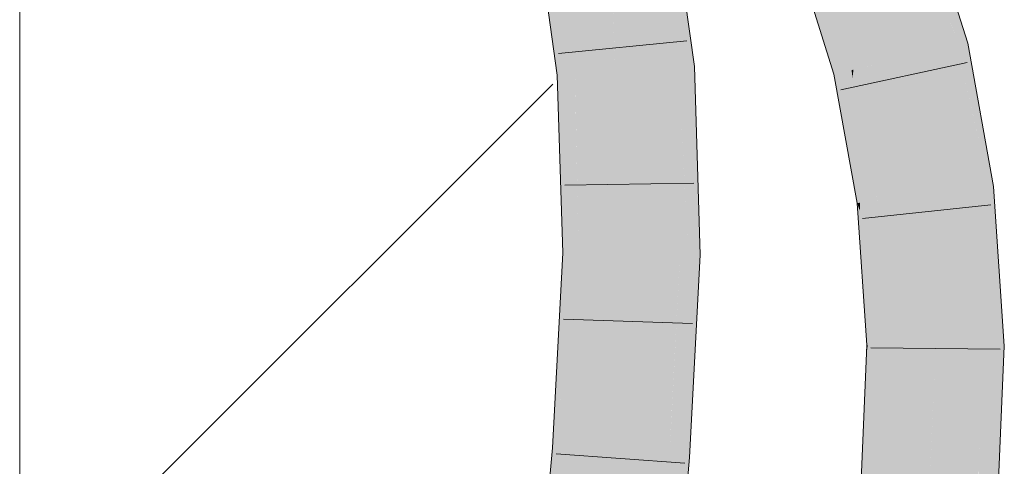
# Model space of a CAD drawing. Extents: x -500 to 300, y 62 to 1162.
# Tile 261 of 289: x 173.8 to 175.591, y 1073.169 to 1073.982. Entities that reach past the tile are written whole.
import ezdxf

# ---------------------------------------------------------------- set-up
doc = ezdxf.new("R2010")
doc.units = 0
doc.layers.get('0').update_dxf_attribs({"lineweight": 13})
doc.layers.add('E_Detail_Linie_Text_Bem', color=7, linetype='Continuous', lineweight=13)
for name, color, linetype, lineweight, true_color in [('E_Detail_Wandschraffur', 7, 'Continuous', 5, 0xc0c0c0), ('E_Leerrohr 25-A06G93S78I', 7, 'Continuous', 9, 0xff8000), ('E_Leerrohr 25-Shading', 7, 'Continuous', 9, 0xff8000)]:
    doc.layers.add(name, color=color, linetype=linetype, lineweight=lineweight, true_color=true_color)

# ---------------------------------------------------------------- blocks, each defined once
blk = doc.blocks.new('Shading-A06G93GV8I', base_point=(241.4508, 904.1259))
at = {"layer": 'E_Leerrohr 25-Shading', "color": 43, "true_color": 0xd7ab7f}
for points in [[(175.51, 1073.936), (175.525, 1073.9395), (175.4432, 1074.0927), (175.4734, 1074.1042)], [(175.4392, 1074.0912), (175.4893, 1073.9313), (175.4412, 1074.0919), (175.5044, 1073.9347)], [(175.4432, 1074.0927), (175.4412, 1074.0919), (175.503, 1073.9523), (175.4888, 1073.9735)], [(174.9696, 1074.0564), (174.9686, 1074.0566), (174.9988, 1073.8956), (174.991, 1073.8951)], [(175.0275, 1073.8976), (175.0067, 1074.0479), (174.9882, 1073.954), (174.9696, 1074.0564)], [(174.759, 1074.0165), (174.7739, 1073.9109), (174.7615, 1074.017)], [(174.7935, 1074.0231), (174.7615, 1074.017), (174.7938, 1074.017), (174.7739, 1073.9109)], [(174.7938, 1074.017), (174.7739, 1073.9109), (174.8001, 1073.8828), (174.778, 1073.8815)], [(174.8103, 1073.8835), (174.7947, 1074.022), (174.8001, 1073.8828), (174.7938, 1074.017)], [(174.795, 1074.0234), (174.7947, 1074.022), (174.8115, 1073.8835), (174.8103, 1073.8835)], [(174.8146, 1073.8838), (174.795, 1074.0234), (174.8115, 1073.8835)], [(175.2436, 1074.0164), (175.243, 1074.0161), (175.2609, 1073.9484), (175.2474, 1073.9913)], [(175.2436, 1074.0164), (175.2609, 1073.9484), (175.2538, 1074.0203), (175.2642, 1073.9683)], [(175.2538, 1074.0203), (175.2642, 1073.9683), (175.2627, 1074.0237), (175.2688, 1073.9961)], [(175.2688, 1073.9961), (175.2777, 1073.9564), (175.2724, 1074.0177), (175.2752, 1074.0067)], [(175.3134, 1073.8906), (175.317, 1073.8915), (175.2741, 1074.028), (175.2741, 1074.0281)], [(175.2752, 1074.0067), (175.3051, 1073.8888), (175.2741, 1074.028), (175.3134, 1073.8906)], [(175.2814, 1073.8833), (175.2777, 1073.9564), (175.2642, 1073.9683), (175.2688, 1073.9961)], [(175.2934, 1073.8861), (175.3051, 1073.8888), (175.2777, 1073.9564), (175.2752, 1074.0067)], [(175.2642, 1073.9683), (175.2609, 1073.9484), (175.2806, 1073.8857)], [(175.2814, 1073.8833), (175.2642, 1073.9683), (175.2806, 1073.8857)], [(175.4888, 1073.9735), (175.5044, 1073.9347), (175.503, 1073.9523), (175.51, 1073.936)], [(175.0275, 1073.8976), (174.9882, 1073.954), (175.0014, 1073.8959)], [(174.9882, 1073.954), (174.9988, 1073.8956), (175.0014, 1073.8959)], [(175.2777, 1073.9564), (175.2814, 1073.8833), (175.2934, 1073.8861)], [(175.4893, 1073.9313), (175.5357, 1073.6742), (175.5044, 1073.9347), (175.5658, 1073.6779)], [(175.5044, 1073.9347), (175.5487, 1073.808), (175.51, 1073.936)], [(175.5566, 1073.7546), (175.5487, 1073.808), (175.5389, 1073.7906), (175.5044, 1073.9347)], [(175.5487, 1073.808), (175.525, 1073.9395), (175.51, 1073.936)], [(174.991, 1073.8951), (175.0014, 1073.5552), (174.9988, 1073.8956), (175.0162, 1073.5551)], [(174.9988, 1073.8956), (175.0355, 1073.637), (175.0014, 1073.8959)], [(175.0355, 1073.637), (174.9988, 1073.8956), (175.027, 1073.5548), (175.0072, 1073.7316)], [(175.0355, 1073.637), (175.0275, 1073.8976), (175.0014, 1073.8959)], [(175.2934, 1073.8861), (175.3019, 1073.7698), (175.3051, 1073.8888), (175.3102, 1073.8368)], [(175.3051, 1073.8888), (175.3102, 1073.8368), (175.3134, 1073.8906), (175.3152, 1073.8767)], [(175.3152, 1073.8767), (175.317, 1073.8915), (175.3134, 1073.8906)], [(175.3442, 1073.651), (175.317, 1073.8915), (175.3152, 1073.8767)], [(175.3442, 1073.651), (175.354, 1073.6522), (175.317, 1073.8915), (175.3172, 1073.8907)], [(175.354, 1073.6522), (175.3602, 1073.653), (175.3172, 1073.8907)], [(174.8001, 1073.8828), (174.778, 1073.8815), (174.7977, 1073.5577), (174.7881, 1073.5579)], [(174.8103, 1073.8835), (174.8001, 1073.8828), (174.8168, 1073.5575), (174.7977, 1073.5577)], [(174.8103, 1073.8835), (174.8111, 1073.8463), (174.8115, 1073.8835)], [(174.8111, 1073.8463), (174.8146, 1073.8838), (174.8115, 1073.8835)], [(174.8111, 1073.8463), (174.8168, 1073.5575), (174.8146, 1073.8838), (174.8247, 1073.5575)], [(175.2814, 1073.8833), (175.3019, 1073.7698), (175.2934, 1073.8861)], [(175.3152, 1073.8767), (175.3102, 1073.8368), (175.3442, 1073.651), (175.3289, 1073.6492)], [(175.3102, 1073.8368), (175.3019, 1073.7698), (175.3289, 1073.6492), (175.3239, 1073.6486)], [(175.5593, 1073.7493), (175.5487, 1073.808), (175.5566, 1073.7546)], [(175.568, 1073.6781), (175.5566, 1073.7546), (175.5537, 1073.7284), (175.5389, 1073.7906)], [(175.572, 1073.6786), (175.5593, 1073.7493), (175.568, 1073.6781), (175.5566, 1073.7546)], [(175.0072, 1073.7316), (175.0162, 1073.5551), (175.027, 1073.5548)], [(175.5537, 1073.7284), (175.5658, 1073.6779), (175.568, 1073.6781)], [(175.5357, 1073.6742), (175.5844, 1073.4937), (175.5658, 1073.6779)], [(175.5844, 1073.4937), (175.5357, 1073.6742), (175.5565, 1073.3885), (175.5526, 1073.4218)], [(175.5658, 1073.6779), (175.5844, 1073.4937), (175.568, 1073.6781), (175.5745, 1073.6418)], [(175.5745, 1073.6418), (175.572, 1073.6786), (175.568, 1073.6781)], [(175.0355, 1073.637), (175.027, 1073.5548), (175.0381, 1073.5547)], [(175.3289, 1073.6492), (175.3239, 1073.6486), (175.3284, 1073.634)], [(175.3284, 1073.634), (175.3239, 1073.6486), (175.3273, 1073.5981)], [(175.3442, 1073.651), (175.3289, 1073.6492), (175.3439, 1073.5847), (175.3284, 1073.634)], [(175.3439, 1073.5847), (175.3561, 1073.5459), (175.3442, 1073.651), (175.354, 1073.6522)], [(175.3561, 1073.5459), (175.3706, 1073.4998), (175.354, 1073.6522), (175.3602, 1073.653)], [(175.3273, 1073.5981), (175.3436, 1073.5167), (175.3284, 1073.634), (175.3439, 1073.5847)], [(175.3414, 1073.3904), (175.343, 1073.3904), (175.3273, 1073.5981), (175.3436, 1073.5167)], [(175.3439, 1073.5847), (175.3436, 1073.5167), (175.3561, 1073.5459), (175.3581, 1073.4443)], [(174.7901, 1073.4049), (174.7977, 1073.5577), (174.771, 1073.2371), (174.7881, 1073.5579)], [(174.7999, 1073.2346), (174.8168, 1073.5575), (174.7817, 1073.236), (174.7977, 1073.5577)], [(174.8168, 1073.5575), (174.7999, 1073.2346), (174.8247, 1073.5575), (174.8075, 1073.234)], [(175.0162, 1073.5551), (175.0014, 1073.5552), (174.985, 1073.188), (174.9857, 1073.2568)], [(175.0162, 1073.5551), (174.985, 1073.188), (174.9978, 1073.1871)], [(175.0162, 1073.5551), (174.9978, 1073.1871), (175.0317, 1073.4341), (175.0186, 1073.1855)], [(175.0162, 1073.5551), (175.0317, 1073.4341), (175.027, 1073.5548)], [(175.0317, 1073.4341), (175.0381, 1073.5547), (175.027, 1073.5548)], [(175.3581, 1073.4443), (175.3689, 1073.3901), (175.3561, 1073.5459), (175.3706, 1073.4998)], [(175.3436, 1073.5167), (175.343, 1073.3904), (175.3581, 1073.4443), (175.3591, 1073.3901)], [(175.3706, 1073.4998), (175.3689, 1073.3901), (175.3754, 1073.39)], [(175.3754, 1073.39), (175.378, 1073.39), (175.3706, 1073.4998)], [(175.5844, 1073.4937), (175.5565, 1073.3885), (175.5914, 1073.3882)], [(175.3591, 1073.3901), (175.3689, 1073.3901), (175.3581, 1073.4443)], [(175.5526, 1073.4218), (175.5548, 1073.3885), (175.5565, 1073.3885)], [(174.7817, 1073.2361), (174.7901, 1073.4049), (174.771, 1073.2371)], [(175.3265, 1072.7882), (175.3689, 1073.3901), (175.3407, 1073.373), (175.343, 1073.3904)], [(175.3754, 1073.39), (175.3689, 1073.3901), (175.3447, 1072.7866), (175.3265, 1072.7882)], [(175.343, 1073.3904), (175.3414, 1073.3904), (175.3407, 1073.373)], [(175.3661, 1073.2073), (175.3447, 1072.7866), (175.378, 1073.3895), (175.3522, 1072.786)], [(175.3754, 1073.39), (175.3661, 1073.2073), (175.378, 1073.39), (175.378, 1073.3895)], [(175.5694, 1072.8748), (175.5548, 1073.3885), (175.5481, 1072.7692), (175.5452, 1073.1638)], [(175.5548, 1073.3885), (175.5694, 1072.8748), (175.5565, 1073.3885)], [(175.5694, 1072.8748), (175.5914, 1073.3882), (175.5565, 1073.3885)], [(175.3265, 1072.7882), (175.3407, 1073.373), (175.3158, 1072.7892)], [(174.9857, 1073.2568), (174.982, 1073.1882), (174.985, 1073.188)], [(174.7692, 1073.2035), (174.7801, 1073.2026), (174.771, 1073.2371), (174.7817, 1073.2361)], [(174.7982, 1073.2014), (174.7999, 1073.2346), (174.7801, 1073.2026), (174.7817, 1073.236)], [(174.8019, 1073.2345), (174.7999, 1073.2346), (174.7995, 1073.2013), (174.7982, 1073.2014)], [(174.8075, 1073.234), (174.8019, 1073.2345), (174.8057, 1073.2008), (174.7995, 1073.2013)], [(174.7376, 1072.8317), (174.757, 1072.8619), (174.7692, 1073.2035), (174.7704, 1073.0604)], [(174.7376, 1072.8317), (174.7692, 1073.2035), (174.7514, 1073.005)], [(174.7801, 1073.2026), (174.7692, 1073.2035), (174.7704, 1073.0604)], [(174.7719, 1072.8853), (174.7982, 1073.2014), (174.7704, 1073.0604), (174.7801, 1073.2026)], [(174.8057, 1073.2008), (174.7982, 1073.2014), (174.7724, 1072.8286), (174.7719, 1072.8853)], [(174.985, 1073.188), (174.982, 1073.1882), (174.9626, 1072.8121), (174.9485, 1072.8134)], [(174.985, 1073.188), (174.9626, 1072.8121), (174.9751, 1072.9447)], [(174.9626, 1072.8121), (174.985, 1072.8102), (174.9978, 1073.1871), (175.0186, 1073.1855)], [(174.9978, 1073.1871), (174.985, 1073.188), (174.9751, 1072.9447)]]:
    blk.add_solid(points, dxfattribs=at)
at = {"layer": 'E_Leerrohr 25-Shading', "color": 31, "true_color": 0xfabd7f}
for points in [[(175.3567, 1074.0596), (175.4128, 1073.9136), (175.4392, 1074.0912), (175.4893, 1073.9313)], [(174.9028, 1073.8895), (174.991, 1073.8951), (174.8818, 1074.04), (174.9686, 1074.0566)], [(175.2741, 1074.0281), (175.317, 1073.8915), (175.347, 1074.0559), (175.3629, 1073.9021)], [(175.3629, 1073.9021), (175.4032, 1073.9114), (175.347, 1074.0559), (175.3567, 1074.0596)], [(175.3567, 1074.0596), (175.4032, 1073.9114), (175.4128, 1073.9136)], [(174.8479, 1073.886), (174.8619, 1074.0363), (174.8146, 1073.8838), (174.8133, 1074.027)], [(174.8743, 1073.8877), (174.878, 1074.0393), (174.8479, 1073.886), (174.8619, 1074.0363)], [(174.878, 1074.0393), (174.8743, 1073.8877), (174.8815, 1073.9418)], [(174.8835, 1073.8882), (174.9028, 1073.8895), (174.878, 1074.0393), (174.8818, 1074.04)], [(174.8133, 1074.027), (174.795, 1074.0234), (174.8146, 1073.8838)], [(174.8743, 1073.8877), (174.8835, 1073.8882), (174.8815, 1073.9418)], [(175.4899, 1073.6687), (175.5357, 1073.6742), (175.4128, 1073.9136), (175.4893, 1073.9313)], [(175.3729, 1073.6545), (175.4479, 1073.6636), (175.3629, 1073.9021), (175.4032, 1073.9114)], [(175.4128, 1073.9136), (175.4032, 1073.9114), (175.4899, 1073.6687), (175.4637, 1073.6655)], [(175.4032, 1073.9114), (175.4479, 1073.6636), (175.4637, 1073.6655)], [(174.8377, 1073.5573), (174.8743, 1073.8877), (174.8247, 1073.5575), (174.8479, 1073.886)], [(174.8782, 1073.8879), (174.8743, 1073.8877), (174.8403, 1073.5573), (174.8377, 1073.5573)], [(174.8774, 1073.5568), (174.8835, 1073.8882), (174.8403, 1073.5573), (174.8782, 1073.8879)], [(174.8774, 1073.5568), (174.9131, 1073.5563), (174.8835, 1073.8882), (174.9028, 1073.8895)], [(174.9131, 1073.5563), (175.0014, 1073.5552), (174.9028, 1073.8895), (174.991, 1073.8951)], [(175.3492, 1073.8989), (175.317, 1073.8915), (175.3602, 1073.6531)], [(175.3629, 1073.9021), (175.3492, 1073.8989), (175.3602, 1073.653), (175.3602, 1073.6531)], [(175.3629, 1073.9021), (175.3602, 1073.653), (175.3729, 1073.6545)], [(174.8479, 1073.886), (174.8146, 1073.8838), (174.8247, 1073.5575)], [(175.5526, 1073.4218), (175.5357, 1073.6742), (175.4899, 1073.6687)], [(175.3602, 1073.653), (175.3706, 1073.4998), (175.3729, 1073.6545)], [(175.3706, 1073.4998), (175.4479, 1073.6636), (175.3729, 1073.6545)], [(175.3706, 1073.4998), (175.378, 1073.39), (175.4479, 1073.6636), (175.4664, 1073.3893)], [(175.4637, 1073.6655), (175.4479, 1073.6636), (175.4763, 1073.5979)], [(175.4763, 1073.5979), (175.4479, 1073.6636), (175.5156, 1073.3888), (175.4664, 1073.3893)], [(175.4899, 1073.6687), (175.4637, 1073.6655), (175.5526, 1073.4218), (175.4763, 1073.5979)], [(175.5526, 1073.4218), (175.4763, 1073.5979), (175.5548, 1073.3885), (175.5156, 1073.3888)], [(174.8057, 1073.2008), (174.8774, 1073.5568), (174.8403, 1073.5573)], [(174.8057, 1073.2008), (174.8403, 1073.5573), (174.8075, 1073.234), (174.8377, 1073.5573)], [(174.8774, 1073.5568), (174.8057, 1073.2008), (174.8558, 1073.1973)], [(174.8377, 1073.5573), (174.8247, 1073.5575), (174.8075, 1073.234)], [(174.8558, 1073.1973), (174.8939, 1073.1945), (174.8774, 1073.5568), (174.9131, 1073.5563)], [(174.8939, 1073.1945), (174.982, 1073.1882), (174.9131, 1073.5563), (175.0014, 1073.5552)], [(175.378, 1073.39), (175.3522, 1072.786), (175.4594, 1073.2261), (175.3784, 1072.7838)], [(175.378, 1073.39), (175.4594, 1073.2261), (175.4664, 1073.3893)], [(175.4403, 1072.7784), (175.5284, 1072.7709), (175.4664, 1073.3893), (175.5548, 1073.3885)], [(175.3784, 1072.7838), (175.4403, 1072.7784), (175.4594, 1073.2261)], [(174.8057, 1073.2008), (174.7724, 1072.8286), (174.8558, 1073.1973), (174.8265, 1072.824)], [(174.8265, 1072.824), (174.8605, 1072.821), (174.8558, 1073.1973), (174.8939, 1073.1945)], [(174.8605, 1072.821), (174.9485, 1072.8134), (174.8939, 1073.1945), (174.982, 1073.1882)]]:
    blk.add_solid(points, dxfattribs=at)
blk = doc.blocks.new('Referenz-A06G93SG8I')
at = {"layer": 'E_Detail_Linie_Text_Bem', "linetype": 'Continuous', "ltscale": 0.13}
blk.add_line((173.7998, 1063.8135), (173.7998, 1075.6135), dxfattribs=at)
at = {"layer": 'E_Detail_Wandschraffur', "linetype": 'ByBlock', "ltscale": 0.13}
blk.add_line((173.7998, 1072.8956), (174.7696, 1073.8653), dxfattribs=at)
at = {"layer": 'E_Leerrohr 25-A06G93S78I', "linetype": 'Continuous', "ltscale": 0.13}
for p, q in [((175.525, 1073.9394), (175.4734, 1074.1043)), ((175.0275, 1073.8975), (175.0046, 1074.0635)), ((174.778, 1073.8814), (174.759, 1074.0165)), ((175.2814, 1073.8833), (175.2399, 1074.0149)), ((175.0137, 1073.9442), (174.7799, 1073.9207)), ((175.572, 1073.6786), (175.525, 1073.9394)), ((175.0381, 1073.5547), (175.0275, 1073.8975)), ((175.5237, 1073.9045), (175.294, 1073.8549)), ((174.7881, 1073.5579), (174.778, 1073.8814)), ((175.3239, 1073.6486), (175.2814, 1073.8833)), ((175.0266, 1073.685), (174.7917, 1073.681)), ((175.5914, 1073.3882), (175.572, 1073.6786)), ((175.3414, 1073.3903), (175.3239, 1073.6486)), ((175.5668, 1073.6457), (175.3331, 1073.6208)), ((174.7692, 1073.2034), (174.7881, 1073.5579)), ((175.0186, 1073.1856), (175.0381, 1073.5547)), ((175.024, 1073.4294), (174.7891, 1073.4371)), ((175.3158, 1072.7891), (175.3414, 1073.3903)), ((175.5649, 1072.7678), (175.5914, 1073.3882)), ((175.5837, 1073.3827), (175.3487, 1073.3849)), ((174.736, 1072.8318), (174.7692, 1073.2034)), ((175.0101, 1073.1752), (174.7757, 1073.192)), ((174.985, 1072.8102), (175.0186, 1073.1856))]:
    blk.add_line(p, q, dxfattribs=at)

msp = doc.modelspace()

# ---------------------------------------------------------------- block references
at = {"color": 8, "lineweight": 25, "ltscale": 0.25, "true_color": 0x808080}
msp.add_blockref('Referenz-A06G93SG8I', (0, 0), dxfattribs=at)
msp.add_blockref('Shading-A06G93GV8I', (241.4508, 904.1259))

doc.saveas('drawing.dxf')
